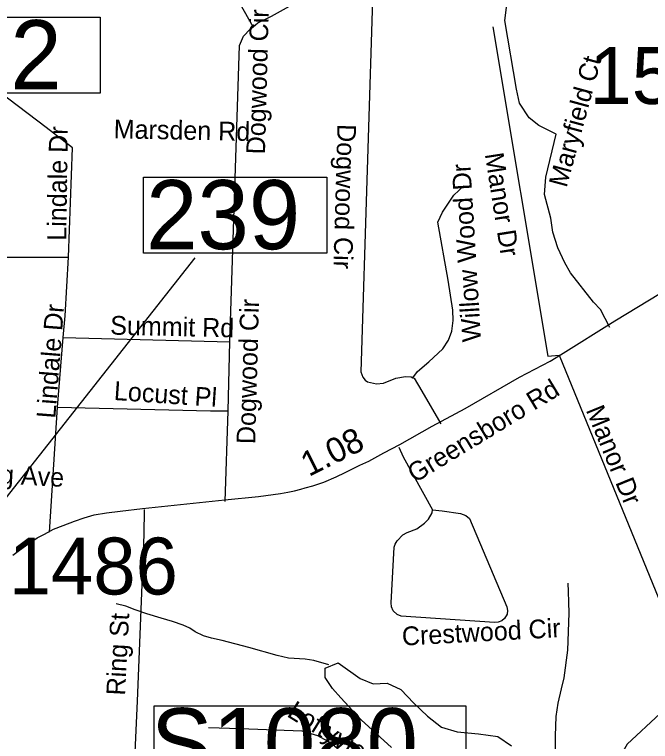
# Model space of a CAD drawing. Extents: x 1662474 to 1856135, y 779280 to 917889.
# Drawn here: x 1713168 to 1716391, y 814512 to 818193 of the extents above; entities that cross this region are included whole.
import ezdxf

# ---------------------------------------------------------------- set-up
doc = ezdxf.new("R2010")
doc.units = 0
for name, color, linetype in [('Cogo Default Point CELL', 7, 'Continuous'), ('Exist Hydrographic Misc Water Feature', 7, 'Continuous'), ('Exist Hydrographic Pond Under 1500 Sq Ft', 7, 'Continuous'), ('Exist Road Non-System Type 51', 7, 'Continuous'), ('Exist Road Non-System Type 51 Label', 7, 'Continuous'), ('Exist Road Primary US Structure Ovrhead Sign CELL', 7, 'Continuous'), ('Exist Road Secondary Structure Standard Bridge Number Label', 7, 'Continuous'), ('Exist Road Secondary Type 51 Attributed', 7, 'Continuous'), ('Exist Road Secondary Type 51 Label', 7, 'Continuous'), ('Prop DGN Element Guardrail', 7, 'Continuous')]:
    doc.layers.add(name, color=color, linetype=linetype)

msp = doc.modelspace()

# ---------------------------------------------------------------- linework, layer by layer
at = {"layer": 'Exist Hydrographic Misc Water Feature'}
msp.add_line((1714761.2, 814899.8), (1714685.4, 814922.6), dxfattribs=at)
for points in [[(1715944.3, 813922.4), (1715934.9, 813988.4), (1715917.6, 814054.6), (1715910.2, 814114.7), (1715908.6, 814174.7), (1715910.2, 814540.8), (1715913.1, 814638.9), (1715923.7, 814706.7), (1715940.4, 814778.6), (1715952.9, 814834.5), (1715972.3, 814974.4), (1715978.1, 815162.4), (1715976.5, 815218.4), (1715975.1, 815272.4), (1715973.5, 815314.5)], [(1714685.4, 814922.6), (1714641.4, 814929), (1714557.3, 814933.8), (1714499.5, 814948.3), (1714355.9, 814987.7), (1714220.1, 815023), (1714166.2, 815035.5), (1714126.4, 815047.9), (1714084.5, 815068.3), (1714056.7, 815086.6), (1714022.9, 815100.9), (1713969.1, 815119.4), (1713911.1, 815136), (1713839.4, 815158.6), (1713779.5, 815179.2), (1713731.6, 815197.7), (1713683.7, 815210.1)]]:
    msp.add_lwpolyline(points, dxfattribs=at)
at = {"layer": 'Exist Hydrographic Pond Under 1500 Sq Ft'}
msp.add_lwpolyline([(1715079.4, 814481.5), (1714925.2, 814621.6), (1714822.4, 814733.7), (1714780.3, 814780.4), (1714742.9, 814836.5), (1714742.9, 814883.2), (1714808.4, 814911.2), (1714920.5, 814831.8), (1714985.9, 814803.8), (1715056, 814808.5), (1715126.1, 814775.8), (1715191.6, 814705.7), (1715261.7, 814640.3), (1715331.7, 814584.3), (1715411.2, 814560.9), (1715518.7, 814551.6), (1715616.8, 814537.6), (1715686.9, 814490.9)], dxfattribs=at)
at = {"layer": 'Exist Road Non-System Type 51'}
for p, q in [((1713102.1, 816964.2), (1713442.5, 816965.5)), ((1713386.9, 816205.4), (1713415.4, 816558.2)), ((1713415.4, 816558.2), (1714259.2, 816535.9)), ((1714251.1, 816186.8), (1714259.2, 816535.9)), ((1715928.5, 816468.9), (1716606.5, 814808.9)), ((1713344.9, 815572.6), (1713386.9, 816205.4)), ((1714235.9, 815727.2), (1714251.1, 816186.8)), ((1714151.9, 814583.7), (1714311, 814577.9))]:
    msp.add_line(p, q, dxfattribs=at)
for points in [[(1714376.9, 818131.6), (1714261.4, 818338.2), (1714255.4, 818366.2), (1714253.2, 818777.9), (1714259.5, 819073.1), (1714262.1, 819348.4)], [(1714987.6, 818431.9), (1714923.9, 816383.4), (1714933.5, 816357.7), (1714945.4, 816342.7), (1714957.4, 816333.2), (1715003.4, 816323.2), (1715038.8, 816326.2), (1715100.8, 816352.4), (1715149, 816361.1), (1715178.1, 816358.9), (1715186.6, 816353.7)], [(1714376.9, 818131.6), (1714400.8, 818150.8), (1714470.9, 818184.7), (1714576.4, 818245)], [(1716184.6, 816609.1), (1716137.1, 816699.7), (1716102.6, 816736.7), (1715985.5, 816886.2), (1715957.1, 816936.1), (1715921.1, 817011.7), (1715895.8, 817091.5), (1715885.8, 817162.9), (1715854.5, 817282.6), (1715860.9, 817369.9), (1715912.8, 817587.9), (1715825.1, 817632.4), (1715776.6, 817671), (1715726.6, 817745.2), (1715711.8, 817815.4), (1715653.2, 818162.9), (1715663.4, 818242.7)], [(1714259.2, 816535.9), (1714307.6, 818037.4), (1714327.8, 818083.6), (1714362.1, 818120.1), (1714376.9, 818131.6)], [(1715592.9, 818131.9), (1715871.4, 816463.7), (1715928.5, 816468.9)], [(1713442.5, 816965.5), (1713461.9, 817518), (1713328.6, 817621.4), (1713139.1, 817764.7), (1713030.9, 817842.9), (1712901.9, 817954.4)], [(1715186.6, 816353.7), (1715211, 816385.8), (1715268.6, 816435.6), (1715338, 816501.2), (1715368.1, 816544.5), (1715384.4, 816589.9), (1715390.8, 816643.8), (1715388.9, 816695.9), (1715365, 816849), (1715313.1, 817141.4), (1715337.5, 817192.9), (1715394.6, 817278.9), (1715444.6, 817325.6)], [(1713415.4, 816558.2), (1713424.4, 816667.4), (1713442.5, 816965.5)], [(1715186.6, 816353.7), (1715194.1, 816352.4), (1715231.6, 816285.8), (1715328.2, 816120.1)], [(1713386.9, 816205.4), (1714161.9, 816186.8), (1714251.1, 816186.8)], [(1715115.4, 816003.4), (1715136.9, 815954.5), (1715286.6, 815685.2)], [(1713761.4, 814051.9), (1713792.1, 814716.2), (1713825.4, 815560), (1713827, 815687.1)], [(1715286.6, 815685.2), (1715335.4, 815681), (1715428.2, 815666.1), (1715455.1, 815656.4), (1715473.4, 815641.7), (1715663.1, 815194.9), (1715666.6, 815176.4), (1715664, 815157.7), (1715651.9, 815135.6), (1715636.9, 815123.2), (1715619.9, 815116.8), (1715601, 815114.9), (1715127.2, 815146.1), (1715107.6, 815154.8), (1715087.6, 815174.5), (1715078.9, 815193.9), (1715076.6, 815215.2), (1715092.9, 815495.8), (1715097.6, 815512), (1715107, 815529.1), (1715136.4, 815559.5), (1715157.6, 815570.8), (1715207.2, 815588.9), (1715246.4, 815617.2), (1715265.9, 815637.7), (1715284.1, 815670.2), (1715286.6, 815685.2)], [(1716606.5, 814808.9), (1716272.4, 814498.1), (1716240.1, 814443.2), (1716208.1, 814343.5), (1716175.8, 814278.9), (1716141.9, 814241.9), (1716066.1, 814192.1), (1716034.1, 814155.4), (1716009.6, 814118.1), (1715990.2, 814081), (1715972.6, 814040.6), (1715969.5, 813995.2), (1715996.2, 813944)], [(1714457.6, 813614.1), (1714469.2, 813868.2), (1714459.9, 813925.4), (1714449.6, 813958.8), (1714436.1, 813990.8), (1714399.1, 814046.9), (1714367.1, 814082.6), (1714333, 814130.7), (1714314.1, 814171.6), (1714302.1, 814225.4), (1714311, 814577.9)], [(1714311, 814577.9), (1714624.6, 814566.9), (1714704.4, 814542.8), (1714770.9, 814505.2), (1714928, 814373.7), (1715006.2, 814297.4), (1715035.4, 814237.8), (1715051.9, 814187.6), (1715059.5, 814141.9), (1715042.8, 813999.4)]]:
    msp.add_lwpolyline(points, dxfattribs=at)
at = {"layer": 'Exist Road Primary US Structure Ovrhead Sign CELL'}
msp.add_lwpolyline([(1713875.3, 814693.6), (1715455.3, 814693.6), (1715455.3, 814319.5), (1713875.3, 814319.5)], close=True, dxfattribs=at)
at = {"layer": 'Exist Road Secondary Structure Standard Bridge Number Label'}
msp.add_line((1711868.1, 814150.7), (1714083.3, 816961.9), dxfattribs=at)
for points in [[(1712353.9, 818179.4), (1713602.1, 818179.4), (1713602.1, 817795.2), (1712353.9, 817795.2)], [(1713822.7, 817369.3), (1714751.7, 817369.3), (1714751.7, 816985.2), (1713822.7, 816985.2)]]:
    msp.add_lwpolyline(points, close=True, dxfattribs=at)
at = {"layer": 'Exist Road Secondary Type 51 Attributed'}
msp.add_lwpolyline([(1713159.5, 815455.4), (1713193.3, 815481.9), (1713235.8, 815511.2), (1713282.8, 815543.5), (1713321, 815562.5), (1713366.5, 815587.5), (1713414.9, 815606.6), (1713472.1, 815628.6), (1713520.6, 815644.7), (1713571.9, 815659.4), (1713633.6, 815669.6), (1713704.3, 815678.4), (1713817.4, 815691.6), (1714234.7, 815735.4), (1714404, 815753), (1714515.9, 815768.7), (1714554, 815775.1), (1714587.1, 815781.9), (1714618.4, 815789.3), (1714641.8, 815796.3), (1714680.3, 815807.6), (1714736.5, 815825.5), (1714798.6, 815852.6), (1714844.6, 815873.8), (1714918.9, 815910.8), (1714964.5, 815932), (1715040.5, 815973.8), (1715121.4, 816016.5), (1715285.3, 816108.7), (1715452.3, 816197.9), (1715727.9, 816356.9), (1715883.2, 816438.4), (1715935.2, 816470.8), (1716209.6, 816643), (1716552.7, 816850)], dxfattribs=at)

# ---------------------------------------------------------------- texts
at = {"layer": 'Cogo Default Point CELL'}
for s, p in [('1536', (1716081.9, 817740.6)), ('1486', (1713139.3, 815256.7))]:
    msp.add_text(s, height=288, dxfattribs=at).set_placement(p)
at = {"layer": 'Exist Road Non-System Type 51 Label'}
for s, rotation, p in [('Dogwood Cir', 88.4934, (1714437.5, 817484.5)), ('Maryfield Ct', 74.8234, (1715965.6, 817313.4)), ('Marsden Rd', 358.8657, (1713670.1, 817567)), ('Lindale Dr', 89.1411, (1713430.1, 817047.5)), ('Dogwood Cir', 268.4098, (1714804.8, 817639.8)), ('Manor Dr', 278.9482, (1715551.2, 817486.9)), ('Willow Wood Dr', 93.4895, (1715532.9, 816538.4)), ('Dogwood Cir', 88.4934, (1714388.1, 816017.3)), ('Lindale Dr', 85.471, (1713374.6, 816145.8)), ('Summit Rd', 358.7151, (1713652.5, 816572.8)), ('Locust Pl', 356.1239, (1713669.9, 816241.9)), ('Manor Dr', 292.1714, (1716062.1, 816190.8)), ('Sterling Ave', 356.9951, (1712733.4, 815837.2)), ('Ring St', 87.0081, (1713728.2, 814743.6)), ('Crestwood Cir', 3.0681, (1715133.8, 814997.6)), ('Loftyview Dr', 328.2686, (1714543.7, 814642.3))]:
    msp.add_text(s, height=95, rotation=rotation, dxfattribs=at).set_placement(p)
at = {"layer": 'Exist Road Primary US Structure Ovrhead Sign CELL'}
msp.add_text('S1080', height=350, dxfattribs=at).set_placement((1713859.3, 814331.1))
at = {"layer": 'Exist Road Secondary Structure Standard Bridge Number Label'}
for s, p in [('1032', (1712366.5, 817815)), ('239', (1713835.2, 817005))]:
    msp.add_text(s, height=350, dxfattribs=at).set_placement(p)
at = {"layer": 'Exist Road Secondary Type 51 Label'}
msp.add_text('Greensboro Rd', height=95, rotation=31.3261, dxfattribs=at).set_placement((1715196.8, 815819.4))
at = {"layer": 'Prop DGN Element Guardrail'}
msp.add_text('1.08', height=125, rotation=26.5005, dxfattribs=at).set_placement((1714659.7, 815851.4))

doc.saveas('drawing.dxf')
